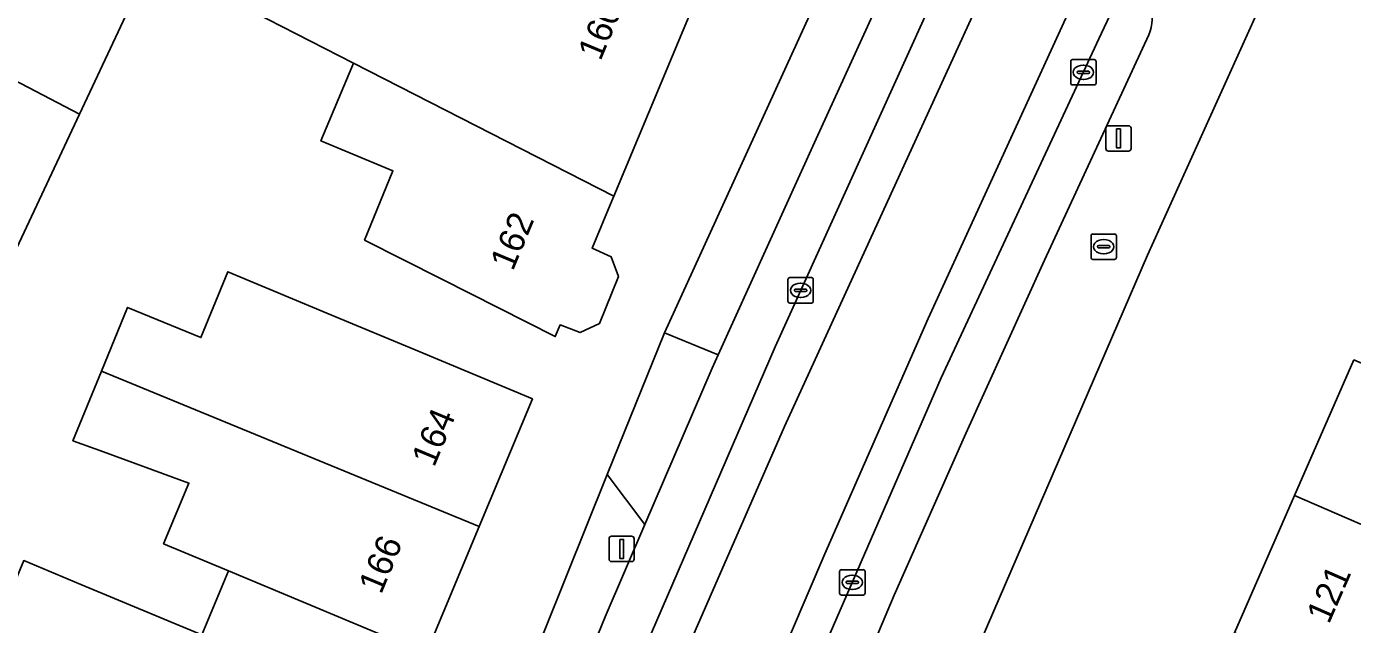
# Model space of a CAD drawing. Extents: x 160349 to 161355, y 381727 to 382854.
# Drawn here: x 160702.1 to 160754.2, y 382086.2 to 382109.7 of the extents above; entities that cross this region are included whole.
import ezdxf

# ---------------------------------------------------------------- set-up
doc = ezdxf.new("R2010")
doc.units = 0
for name, color, linetype in [('IMGEO_Brandkraan', 7, 'Continuous'), ('IMGEO_Erf', 7, 'Continuous'), ('IMGEO_Kolk', 7, 'Continuous'), ('IMGEO_Lichtmast', 7, 'Continuous'), ('IMGEO_Pand', 7, 'Continuous'), ('IMGEO_Pand_nummerreeks', 7, 'Continuous'), ('IMGEO_Parkeervlak_open', 7, 'Continuous'), ('IMGEO_Rijbaan_lokaal_gesloten', 7, 'Continuous'), ('IMGEO_Voetpad_open', 7, 'Continuous')]:
    doc.layers.add(name, color=color, linetype=linetype)

msp = doc.modelspace()

# ---------------------------------------------------------------- linework, layer by layer
at = {"layer": 'IMGEO_Brandkraan'}
for p, q in [((160743.929, 382100.642), (160743.929, 382101.494)), ((160744.004, 382101.568), (160744.856, 382101.568)), ((160744.417, 382101.348), (160744.442, 382101.348)), ((160744.93, 382101.494), (160744.93, 382100.642)), ((160744.188, 382101.062), (160744.188, 382101.074)), ((160744.626, 382101.025), (160744.228, 382101.025)), ((160744.231, 382101.111), (160744.629, 382101.111)), ((160744.44, 382100.788), (160744.415, 382100.788)), ((160744.672, 382101.074), (160744.672, 382101.062)), ((160744.856, 382100.568), (160744.004, 382100.568))]:
    msp.add_line(p, q, dxfattribs=at)
for points in [[(160743.929, 382100.642), (160743.929, 382101.494)], [(160744.004, 382101.568), (160744.856, 382101.568)], [(160744.93, 382101.494), (160744.93, 382100.642)], [(160744.856, 382100.568), (160744.004, 382100.568)]]:
    msp.add_lwpolyline(points, dxfattribs=at)
for centre, radius, start, end in [((160744.006, 382101.492), 0.0765, 91.552, 178.448), ((160744.006, 382101.492), 0.0765, 91.552, 178.448), ((160744.854, 382101.492), 0.0765, 1.552, 88.448), ((160744.854, 382101.492), 0.0765, 1.552, 88.448), ((160744.228, 382101.071), 0.0403, 85.8775, 175.7526), ((160744.225, 382101.061), 0.0366, 178.938, 274.7102), ((160744.629, 382101.068), 0.043, 264.8664, 352.4533), ((160744.633, 382101.073), 0.0386, 1.7309, 96.639), ((160744.006, 382100.644), 0.0765, 181.552, 268.448), ((160744.006, 382100.644), 0.0765, 181.552, 268.448), ((160744.854, 382100.644), 0.0765, 271.552, 358.448), ((160744.854, 382100.644), 0.0765, 271.552, 358.448)]:
    msp.add_arc(centre, radius, start, end, dxfattribs=at)
for centre, major_axis, ratio, start_param, end_param in [((160744.416, 382101.068), (-0.387, 0.002), 0.722429, 4.712389, 7.853982), ((160744.441, 382101.068), (-0.39, 0.002), 0.717154, 1.570796, 4.712389)]:
    msp.add_ellipse(centre, major_axis=major_axis, ratio=ratio, start_param=start_param, end_param=end_param, dxfattribs=at)
at = {"layer": 'IMGEO_Erf'}
for points in [[(160729.755, 382114.048), (160725.167, 382103.056), (160725.093, 382102.878), (160724.314, 382101.012), (160725.058, 382100.672), (160725.348, 382099.893), (160724.608, 382098.057), (160723.848, 382097.692), (160723.054, 382097.993), (160722.864, 382097.539), (160718.402, 382099.794), (160715.368, 382101.332), (160716.477, 382104.047), (160713.651, 382105.227), (160714.859, 382108.12), (160714.928, 382108.286), (160710.416, 382110.591)], [(160706.99, 382112.322), (160704.153, 382106.281), (160701.477, 382100.582)], [(160713.559, 382063.852), (160724.9, 382092.119), (160727.159, 382097.684), (160733.561, 382111.687)], [(160750.887, 382111.2), (160746.148, 382100.741), (160734.483, 382073.75), (160723.909, 382047.851)], [(160701.962, 382088.736), (160704.214, 382087.796), (160708.968, 382085.811), (160710.019, 382088.329), (160707.464, 382089.395), (160708.46, 382091.779), (160704.957, 382093.058), (160703.897, 382093.445), (160705.021, 382096.184), (160706.046, 382098.683), (160708.931, 382097.5), (160709.991, 382100.084), (160714.196, 382098.329), (160717.351, 382097.012), (160721.965, 382095.086), (160719.873, 382090.074), (160717.79, 382085.085)], [(160735.404, 382053.605), (160737.815, 382059.102), (160740.165, 382064.462), (160742.516, 382069.822), (160744.866, 382075.181), (160747.217, 382080.54), (160749.567, 382085.899), (160751.933, 382091.294), (160754.268, 382096.618)]]:
    msp.add_lwpolyline(points, dxfattribs=at)
at = {"layer": 'IMGEO_Kolk'}
for p, q in [((160743.13, 382107.498), (160743.13, 382108.35)), ((160743.205, 382108.424), (160744.057, 382108.424)), ((160743.618, 382108.204), (160743.643, 382108.204)), ((160744.131, 382108.35), (160744.131, 382107.498)), ((160743.389, 382107.918), (160743.389, 382107.93)), ((160743.827, 382107.881), (160743.429, 382107.881)), ((160743.432, 382107.967), (160743.83, 382107.967)), ((160743.641, 382107.644), (160743.616, 382107.644)), ((160743.873, 382107.93), (160743.873, 382107.918)), ((160744.057, 382107.424), (160743.205, 382107.424)), ((160732.009, 382098.927), (160732.009, 382099.779)), ((160732.084, 382099.853), (160732.936, 382099.853)), ((160733.01, 382099.779), (160733.01, 382098.927)), ((160732.268, 382099.347), (160732.268, 382099.359)), ((160732.706, 382099.31), (160732.308, 382099.31)), ((160732.311, 382099.396), (160732.709, 382099.396)), ((160732.497, 382099.633), (160732.522, 382099.633)), ((160732.752, 382099.359), (160732.752, 382099.347)), ((160732.936, 382098.853), (160732.084, 382098.853)), ((160732.52, 382099.073), (160732.495, 382099.073)), ((160734.042, 382087.451), (160734.042, 382088.303)), ((160734.117, 382088.377), (160734.969, 382088.377)), ((160735.043, 382088.303), (160735.043, 382087.451)), ((160734.301, 382087.871), (160734.301, 382087.883)), ((160734.739, 382087.834), (160734.341, 382087.834)), ((160734.344, 382087.92), (160734.742, 382087.92)), ((160734.53, 382088.157), (160734.555, 382088.157)), ((160734.785, 382087.883), (160734.785, 382087.871)), ((160734.969, 382087.377), (160734.117, 382087.377)), ((160734.553, 382087.597), (160734.528, 382087.597))]:
    msp.add_line(p, q, dxfattribs=at)
for points in [[(160743.13, 382107.498), (160743.13, 382108.35)], [(160743.205, 382108.424), (160744.057, 382108.424)], [(160744.131, 382108.35), (160744.131, 382107.498)], [(160744.057, 382107.424), (160743.205, 382107.424)], [(160732.009, 382098.927), (160732.009, 382099.779)], [(160732.084, 382099.853), (160732.936, 382099.853)], [(160733.01, 382099.779), (160733.01, 382098.927)], [(160732.936, 382098.853), (160732.084, 382098.853)], [(160734.042, 382087.451), (160734.042, 382088.303)], [(160734.117, 382088.377), (160734.969, 382088.377)], [(160735.043, 382088.303), (160735.043, 382087.451)], [(160734.969, 382087.377), (160734.117, 382087.377)]]:
    msp.add_lwpolyline(points, dxfattribs=at)
for centre, radius, start, end in [((160743.207, 382108.348), 0.0765, 91.552, 178.448), ((160743.207, 382108.348), 0.0765, 91.552, 178.448), ((160744.055, 382108.348), 0.0765, 1.552, 88.448), ((160744.055, 382108.348), 0.0765, 1.552, 88.448), ((160743.207, 382107.5), 0.0765, 181.552, 268.448), ((160743.207, 382107.5), 0.0765, 181.552, 268.448), ((160743.429, 382107.927), 0.0403, 85.8775, 175.7526), ((160743.426, 382107.917), 0.0366, 178.938, 274.7102), ((160743.83, 382107.924), 0.043, 264.8664, 352.4533), ((160743.834, 382107.929), 0.0386, 1.7309, 96.639), ((160744.055, 382107.5), 0.0765, 271.552, 358.448), ((160744.055, 382107.5), 0.0765, 271.552, 358.448), ((160732.086, 382099.777), 0.0765, 91.552, 178.448), ((160732.086, 382099.777), 0.0765, 91.552, 178.448), ((160732.934, 382099.777), 0.0765, 1.552, 88.448), ((160732.934, 382099.777), 0.0765, 1.552, 88.448), ((160732.308, 382099.356), 0.0403, 85.8775, 175.7526), ((160732.305, 382099.346), 0.0366, 178.938, 274.7102), ((160732.709, 382099.353), 0.043, 264.8664, 352.4533), ((160732.713, 382099.358), 0.0386, 1.7309, 96.639), ((160732.086, 382098.929), 0.0765, 181.552, 268.448), ((160732.086, 382098.929), 0.0765, 181.552, 268.448), ((160732.934, 382098.929), 0.0765, 271.552, 358.448), ((160732.934, 382098.929), 0.0765, 271.552, 358.448), ((160734.119, 382088.301), 0.0765, 91.552, 178.448), ((160734.119, 382088.301), 0.0765, 91.552, 178.448), ((160734.967, 382088.301), 0.0765, 1.552, 88.448), ((160734.967, 382088.301), 0.0765, 1.552, 88.448), ((160734.341, 382087.88), 0.0403, 85.8775, 175.7526), ((160734.338, 382087.87), 0.0366, 178.938, 274.7102), ((160734.742, 382087.877), 0.043, 264.8664, 352.4533), ((160734.746, 382087.882), 0.0386, 1.7309, 96.639), ((160734.119, 382087.453), 0.0765, 181.552, 268.448), ((160734.119, 382087.453), 0.0765, 181.552, 268.448), ((160734.967, 382087.453), 0.0765, 271.552, 358.448), ((160734.967, 382087.453), 0.0765, 271.552, 358.448)]:
    msp.add_arc(centre, radius, start, end, dxfattribs=at)
for centre, major_axis, ratio, start_param, end_param in [((160743.617, 382107.924), (-0.387, 0.002), 0.722429, 4.712389, 7.853982), ((160743.642, 382107.924), (-0.39, 0.002), 0.717154, 1.570796, 4.712389), ((160732.496, 382099.353), (-0.387, 0.002), 0.722429, 4.712389, 7.853982), ((160732.521, 382099.353), (-0.39, 0.002), 0.717154, 1.570796, 4.712389), ((160734.529, 382087.877), (-0.387, 0.002), 0.722429, 4.712389, 7.853982), ((160734.554, 382087.877), (-0.39, 0.002), 0.717154, 1.570796, 4.712389)]:
    msp.add_ellipse(centre, major_axis=major_axis, ratio=ratio, start_param=start_param, end_param=end_param, dxfattribs=at)
at = {"layer": 'IMGEO_Lichtmast'}
for p, q in [((160744.514, 382104.925), (160744.514, 382105.725)), ((160744.514, 382105.725), (160744.514, 382104.925)), ((160744.614, 382105.825), (160745.404, 382105.825)), ((160745.404, 382105.825), (160744.614, 382105.825)), ((160745.504, 382105.725), (160745.504, 382104.925)), ((160745.504, 382104.925), (160745.504, 382105.725)), ((160745.404, 382104.825), (160744.614, 382104.825)), ((160744.614, 382104.825), (160745.404, 382104.825)), ((160724.977, 382088.792), (160724.977, 382089.592)), ((160724.977, 382089.592), (160724.977, 382088.792)), ((160725.077, 382089.692), (160725.867, 382089.692)), ((160725.867, 382089.692), (160725.077, 382089.692)), ((160725.967, 382089.592), (160725.967, 382088.792)), ((160725.967, 382088.792), (160725.967, 382089.592)), ((160725.867, 382088.692), (160725.077, 382088.692)), ((160725.077, 382088.692), (160725.867, 382088.692))]:
    msp.add_line(p, q, dxfattribs=at)
for points in [[(160744.934, 382105.7), (160745.084, 382105.7), (160745.084, 382104.95), (160744.934, 382104.95), (160744.934, 382105.7)], [(160725.397, 382089.567), (160725.547, 382089.567), (160725.547, 382088.817), (160725.397, 382088.817), (160725.397, 382089.567)]]:
    msp.add_lwpolyline(points, dxfattribs=at)
for centre, start, end in [((160744.614, 382105.725), 90, 180), ((160744.614, 382105.725), 90, 180), ((160745.404, 382105.725), 0, 90), ((160745.404, 382105.725), 360, 90), ((160744.614, 382104.925), 180, 270), ((160744.614, 382104.925), 180, 270), ((160745.404, 382104.925), 270, 0), ((160745.404, 382104.925), 270, 0), ((160725.077, 382089.592), 90, 180), ((160725.077, 382089.592), 90, 180), ((160725.867, 382089.592), 0, 90), ((160725.867, 382089.592), 360, 90), ((160725.077, 382088.792), 180, 270), ((160725.077, 382088.792), 180, 270), ((160725.867, 382088.792), 270, 0), ((160725.867, 382088.792), 270, 0)]:
    msp.add_arc(centre, 0.1, start, end, dxfattribs=at)
at = {"layer": 'IMGEO_Pand'}
for points in [[(160714.857, 382120.267), (160718.093, 382128.018), (160710.646, 382131.897), (160706.387, 382123.75), (160712.444, 382121.222), (160711.243, 382118.345), (160711.867, 382116.833), (160712.85, 382116.423), (160710.416, 382110.591), (160714.928, 382108.286), (160725.167, 382103.056), (160729.755, 382114.048), (160726.072, 382115.585), (160725.141, 382115.974)], [(160704.153, 382106.281), (160706.99, 382112.322), (160701.766, 382114.909), (160701.506, 382115.018), (160698.655, 382109.15)], [(160704.153, 382106.281), (160698.655, 382109.15), (160695.79, 382103.252), (160701.477, 382100.582)], [(160714.928, 382108.286), (160714.859, 382108.12), (160713.651, 382105.227), (160716.477, 382104.047), (160715.368, 382101.332), (160718.402, 382099.794), (160722.864, 382097.539), (160723.054, 382097.993), (160723.848, 382097.692), (160724.608, 382098.057), (160725.348, 382099.893), (160725.058, 382100.672), (160724.314, 382101.012), (160725.093, 382102.878), (160725.167, 382103.056)], [(160717.351, 382097.012), (160714.196, 382098.329), (160709.991, 382100.084), (160708.931, 382097.5), (160706.046, 382098.683), (160705.021, 382096.184), (160719.873, 382090.074), (160721.965, 382095.086)], [(160754.268, 382096.618), (160751.933, 382091.294), (160760.344, 382087.647), (160762.664, 382092.936)], [(160705.021, 382096.184), (160703.897, 382093.445), (160704.957, 382093.058), (160708.46, 382091.779), (160707.464, 382089.395), (160710.019, 382088.329), (160717.79, 382085.085), (160719.873, 382090.074)], [(160757.963, 382082.217), (160760.344, 382087.647), (160751.933, 382091.294), (160749.567, 382085.899)], [(160710.019, 382088.329), (160708.968, 382085.811), (160704.214, 382087.796), (160701.962, 382088.736), (160700.882, 382086.149), (160703.134, 382085.209), (160715.659, 382079.98), (160717.79, 382085.085)]]:
    msp.add_lwpolyline(points, close=True, dxfattribs=at)
at = {"layer": 'IMGEO_Parkeervlak_open'}
for points in [[(160704.223, 382028.902), (160705.42, 382031.515), (160711.373, 382047.241), (160717.39, 382062.79), (160724.098, 382079.993), (160731.504, 382097.136), (160738.5, 382112.538), (160747.213, 382130.437)], [(160744.083, 382128.529), (160740.196, 382120.555), (160738.22, 382116.368), (160736.727, 382113.204), (160735.627, 382110.796), (160733.119, 382105.306), (160729.265, 382096.815), (160729.027, 382096.291), (160726.382, 382090.148), (160724.822, 382086.526), (160720.616, 382076.203), (160716.296, 382065.22), (160710.641, 382050.478), (160703.919, 382032.385)], [(160745.645, 382112.221), (160744.243, 382109.241), (160738.037, 382095.914), (160731.709, 382081.366), (160726.166, 382067.458), (160723.26, 382059.82)], [(160725.881, 382061.727), (160730.253, 382072.926), (160733.213, 382080.329), (160736.186, 382087.376), (160739.007, 382093.724), (160742.095, 382100.543), (160746.198, 382109.393)]]:
    msp.add_lwpolyline(points, dxfattribs=at)
msp.add_arc((160745.051, 382109.959), 1.279, 333.7099, 28.7154, dxfattribs=at)
at = {"layer": 'IMGEO_Rijbaan_lokaal_gesloten'}
for points in [[(160812.989, 382240.37), (160784.239, 382192.537), (160777.906, 382181.828), (160776.425, 382182.776), (160776.168, 382182.334), (160769.164, 382170.249), (160770.494, 382169.628), (160766.428, 382162.546), (160760.731, 382152.677), (160755.42, 382142.776), (160751.633, 382135.727), (160748.813, 382130.153), (160747.076, 382126.71), (160742.756, 382117.768), (160731.871, 382093.997), (160727.444, 382083.882), (160724.887, 382077.653), (160720.494, 382066.374), (160710.123, 382039.204), (160704.275, 382025.25)], [(160696.524, 381990.659), (160696.749, 381990.258), (160698.267, 381993.805), (160702.724, 382005.472), (160701.297, 382006.186), (160706.444, 382018.907), (160712.871, 382036.35), (160718.969, 382052.415), (160728.018, 382076.284), (160733.461, 382089.005), (160737.526, 382098.251), (160743.231, 382110.677), (160748.477, 382121.661), (160754.903, 382134.448), (160758.33, 382141.071), (160759.953, 382144.071), (160767.084, 382156.956), (160773.018, 382167.169), (160774.485, 382166.436), (160782.592, 382179.909), (160781.379, 382180.62), (160792.985, 382200.423)], [(160720.494, 382066.374), (160724.887, 382077.653), (160727.444, 382083.882), (160731.871, 382093.997), (160742.756, 382117.768)], [(160738.5, 382112.538), (160731.504, 382097.136), (160724.098, 382079.993), (160717.39, 382062.79), (160711.373, 382047.241), (160705.42, 382031.515), (160704.223, 382028.902), (160703.636, 382027.62), (160699.26, 382018.335)], [(160721.146, 382054.264), (160721.269, 382054.588), (160723.139, 382059.504), (160723.26, 382059.82), (160726.166, 382067.458), (160731.709, 382081.366), (160738.037, 382095.914), (160744.243, 382109.241), (160745.645, 382112.221)], [(160743.231, 382110.677), (160737.526, 382098.251), (160733.461, 382089.005), (160728.018, 382076.284), (160718.969, 382052.415)]]:
    msp.add_lwpolyline(points, dxfattribs=at)
at = {"layer": 'IMGEO_Voetpad_open'}
for points in [[(160705.658, 382002.985), (160707.027, 382005.872), (160723.769, 382047.981), (160723.909, 382047.851), (160734.483, 382073.75), (160746.148, 382100.741), (160750.887, 382111.2), (160755.847, 382121.079), (160757.838, 382125.044), (160765.277, 382139.388), (160766.166, 382141.102), (160766.279, 382141.32), (160779.322, 382163.825)], [(160746.198, 382109.393), (160742.095, 382100.543), (160739.007, 382093.724), (160736.186, 382087.376), (160733.213, 382080.329), (160730.253, 382072.926), (160725.881, 382061.727)], [(160703.919, 382032.385), (160710.641, 382050.478), (160716.296, 382065.22), (160720.616, 382076.203), (160724.822, 382086.526), (160726.382, 382090.148), (160724.9, 382092.119), (160713.559, 382063.852), (160712.982, 382062.413), (160713.224, 382062.323), (160710.773, 382055.733), (160708.319, 382049.136), (160707.953, 382048.152), (160705.513, 382041.591), (160703.087, 382035.068), (160700.657, 382028.536)]]:
    msp.add_lwpolyline(points, dxfattribs=at)
for points in [[(160727.159, 382097.684), (160729.265, 382096.815), (160733.119, 382105.306), (160735.627, 382110.796), (160733.561, 382111.687)], [(160727.159, 382097.684), (160724.9, 382092.119), (160726.382, 382090.148), (160729.027, 382096.291), (160729.265, 382096.815)]]:
    msp.add_lwpolyline(points, close=True, dxfattribs=at)
msp.add_arc((160745.051, 382109.959), 1.279, 333.7099, 28.7154, dxfattribs=at)

# ---------------------------------------------------------------- texts
at = {"layer": 'IMGEO_Pand_nummerreeks'}
for s, rotation, p in [('160', 67.3455, (160724.642, 382108.338)), ('162', 67.3455, (160721.194, 382100.079)), ('164', 67.3397, (160718.101, 382092.371)), ('166', 67.3397, (160716.016, 382087.376)), ('121', 66.3198, (160753.282, 382086.205))]:
    msp.add_text(s, height=1, rotation=rotation, dxfattribs=at).set_placement(p)

doc.saveas('drawing.dxf')
